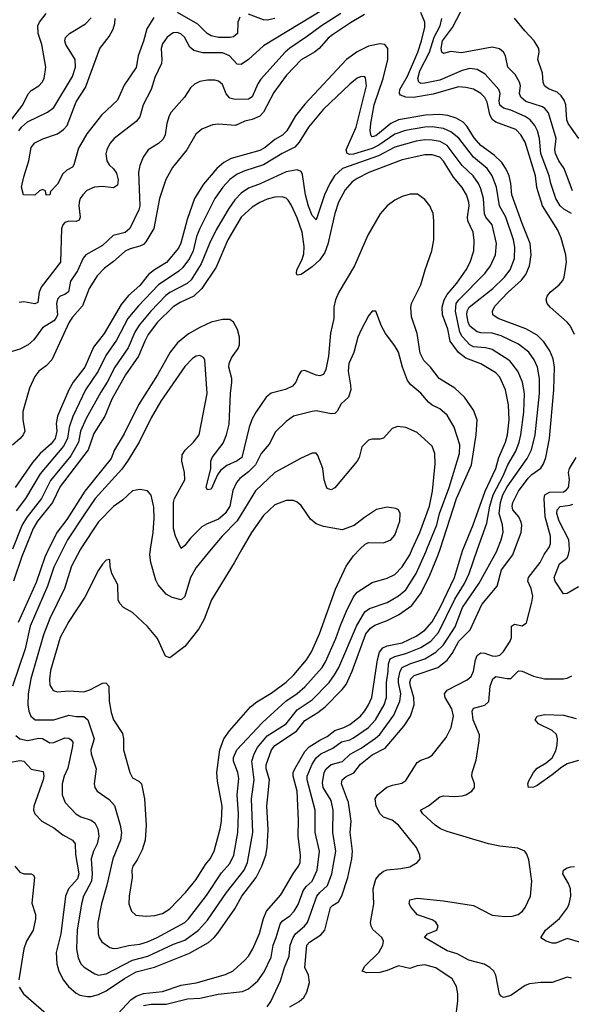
# Model space of a CAD drawing. Header units: inches. Extents: x 1682530 to 1839546, y 640742 to 791647.
# Tile 512 of 656: x 1776548 to 1779492, y 657574 to 662823. Entities that reach past the tile are written whole.
import ezdxf

# ---------------------------------------------------------------- set-up
doc = ezdxf.new("R2010")
doc.units = ezdxf.units.IN
doc.header["$MEASUREMENT"] = 0
doc.layers.add('B7675', color=7, linetype='Continuous')
doc.layers.add('B7676', color=7, linetype='Continuous')

msp = doc.modelspace()

# ---------------------------------------------------------------- linework, layer by layer
at = {"layer": 'B7675', "color": 5}
for points, elevation in [([(1776490, 658863), (1776550, 658874), (1776570, 658871), (1776610, 658828.3), (1776674.6, 658814.6), (1776678.1, 658790), (1776673.3, 658770), (1776623.7, 658630), (1776622, 658610), (1776628.7, 658590), (1776667.2, 658550), (1776730, 658514.6), (1776778.1, 658478.1), (1776830.2, 658450), (1776844.2, 658430), (1776846.9, 658373.1), (1776864.8, 658270), (1776856.2, 658243.7), (1776809.1, 658190), (1776792.4, 658150), (1776768.6, 657950), (1776743.9, 657850), (1776746, 657790), (1776757.6, 657750), (1776782.3, 657702.3), (1776808.7, 657670), (1776850, 657633.6), (1776870, 657623.3), (1776910, 657615.6), (1776930, 657616.1), (1776970, 657627), (1777010, 657646.4), (1777108.4, 657711.6), (1777170, 657746.6), (1777267.1, 657772.9), (1777454, 657846), (1777555.6, 657904.4), (1777586.5, 657930), (1777606.3, 657953.7), (1777696.9, 658083.1), (1777734.3, 658150), (1777810.5, 658249.5), (1777840.1, 658310), (1777862.3, 658370), (1777869.4, 658410), (1777874.2, 658505.8), (1777866.8, 658630), (1777881.5, 658770), (1777864.1, 658830), (1777863.6, 658850), (1777892.2, 658930), (1777910, 658953.3), (1778025.7, 659030), (1778070, 659087.2), (1778140.2, 659130), (1778179.3, 659160.7), (1778270, 659251.9), (1778290, 659279.8), (1778322.9, 659350), (1778395.4, 659550), (1778421.3, 659578.7), (1778444.2, 659595.8), (1778510, 659620.3), (1778570, 659650.5), (1778640.7, 659699.3), (1778691.6, 659768.4), (1778737.5, 659862.5), (1778782.4, 659970), (1778792.2, 660000)], 720), ([(1776778.9, 660000), (1776730, 659904.4), (1776697.2, 659802.8), (1776604.2, 659590), (1776577.4, 659470), (1776509.3, 659270)], 740), ([(1776575.4, 660000), (1776559.3, 659960.7), (1776515.4, 659830)], 680), ([(1776527.4, 659007.4), (1776550, 658988.8), (1776590, 658980.6), (1776650, 658992.3), (1776670, 658990.8), (1776710, 658968), (1776730, 658970.7), (1776790, 658993.9), (1776810, 658993.1), (1776823.7, 658983.7), (1776831.3, 658971.3), (1776831, 658950), (1776806.2, 658833.8), (1776786.1, 658790), (1776774.8, 658750), (1776774.4, 658690), (1776791.4, 658650), (1776848, 658590), (1776874.2, 658574.2), (1776930, 658556.1), (1776950, 658541.3), (1776965.1, 658510), (1776970.7, 658470), (1776962.1, 658430), (1776943.1, 658390), (1776930.6, 658350), (1776935.9, 658270), (1776931.6, 658230), (1776889.6, 658150), (1776878.2, 658110), (1776854.4, 657970), (1776852.4, 657870), (1776861.4, 657821.4), (1776874.5, 657790), (1776892.3, 657772.3), (1776950, 657736.9), (1776970, 657729.5), (1777010, 657737.5), (1777149.7, 657810.3), (1777232.7, 657830), (1777370, 657894.2), (1777430, 657915.6), (1777501.9, 657970), (1777550, 658022.5), (1777652.5, 658170), (1777746, 658290), (1777763.7, 658330), (1777792.3, 658490), (1777785.1, 658670), (1777799.5, 658770), (1777787.7, 658870), (1777799.7, 658910), (1777817.1, 658942.9), (1777870, 659004.8), (1777970, 659070.1), (1778030, 659143.6), (1778110, 659197.4), (1778199.9, 659290), (1778229.4, 659330), (1778251.6, 659370), (1778346.1, 659590), (1778390, 659665.9), (1778415.1, 659684.9), (1778510, 659716.4), (1778570, 659751.9), (1778610, 659784.5), (1778664.5, 659870), (1778717.8, 659990), (1778721.8, 660000)], 740), ([(1776703, 660000), (1776682.2, 659957.8), (1776637.1, 659822.9), (1776541.1, 659610)], 720), ([(1776873.4, 660000), (1776825.7, 659910), (1776787.3, 659790), (1776709.6, 659630), (1776675.8, 659544.2), (1776608.2, 659310), (1776593.3, 659230), (1776591.8, 659170), (1776597.4, 659137.4), (1776607.8, 659110), (1776630.8, 659090.8), (1776730, 659090.7), (1776810, 659116.2), (1776850, 659108.3), (1776890, 659107.9), (1776911.4, 659091.4), (1776945.4, 658990), (1776928.9, 658930), (1776930.1, 658910), (1776956.8, 658830), (1776946.8, 658750), (1776949.2, 658730), (1776962.6, 658710), (1777025.7, 658665.7), (1777054, 658634), (1777085.5, 658530), (1777091.4, 658490), (1777087.2, 658450), (1777045.9, 658350), (1777013.9, 658210), (1776985.1, 658110), (1776966.1, 658010), (1776967.3, 657950), (1776973, 657930), (1776987.7, 657907.7), (1777030, 657877.2), (1777050, 657872), (1777070, 657873.1), (1777130, 657888.3), (1777190, 657895), (1777230, 657907.4), (1777282, 657930), (1777430, 658010.8), (1777450, 658029.5), (1777545.8, 658154.2), (1777624.9, 658275.1), (1777670, 658324.6), (1777692, 658370), (1777712.3, 658490), (1777715.8, 658590), (1777709.9, 658690.1), (1777717.7, 658777.7), (1777712.7, 658810), (1777689.5, 658870), (1777690, 658890.3), (1777706.5, 658930), (1777843.5, 659076.5), (1777969.1, 659190.9), (1778029.6, 659230.4), (1778070, 659266.2), (1778162, 659370), (1778180.3, 659399.7), (1778236.1, 659523.9), (1778261.6, 659598.4), (1778292.7, 659670), (1778330, 659746.2), (1778350, 659771.8), (1778430, 659822.7), (1778510, 659845.7), (1778550, 659865.7), (1778590, 659906.6), (1778630, 659969.4), (1778643.6, 660000)], 760), ([(1777734.3, 660000), (1777693, 659927), (1777572.9, 659730), (1777532.6, 659627.4), (1777503.8, 659576.2), (1777430, 659481.1), (1777350, 659422), (1777326, 659430), (1777283.6, 659523.6), (1777230, 659588), (1777150, 659662.2), (1777103, 659690), (1777082.2, 659710), (1777074.2, 659730), (1777072.1, 659810), (1777040.5, 659870), (1777032, 659908), (1777030, 659946), (1777010, 659942), (1776990, 659921.2), (1776970, 659889.3), (1776896.1, 659743.9), (1776810, 659614.7), (1776764.8, 659530), (1776712.9, 659352.9), (1776707.9, 659307.9), (1776710, 659274.8), (1776727, 659247), (1776750, 659240.2), (1776810, 659245.4), (1776890, 659239.7), (1776923.6, 659250), (1776990, 659285.7), (1777008.1, 659288.1), (1777024.4, 659270), (1777026.4, 659190), (1777036.1, 659130), (1777049.1, 659090), (1777097.8, 659017.8), (1777102.3, 658990), (1777101.8, 658930), (1777135.8, 658810), (1777150, 658781.7), (1777184.6, 658764.6), (1777199, 658750), (1777215.4, 658670), (1777223.9, 658530), (1777218.3, 658450), (1777202.3, 658397.7), (1777175.9, 658344.1), (1777153.2, 658310), (1777146.6, 658290), (1777149.4, 658250), (1777132.2, 658150), (1777130.3, 658110), (1777144.6, 658070), (1777169.2, 658049.2), (1777223.6, 658043.6), (1777270, 658047.8), (1777310, 658058.5), (1777350, 658082.7), (1777434.2, 658170), (1777490, 658239.7), (1777540.7, 658319.3), (1777565.4, 658350), (1777585.5, 658390), (1777619.1, 658510), (1777624.7, 658550), (1777629.4, 658630), (1777604.3, 658764.3), (1777601.1, 658810), (1777616.1, 658930), (1777637.3, 658990), (1777668, 659032), (1777779.9, 659160.1), (1777813.3, 659186.7), (1777890, 659232.3), (1777970, 659291.3), (1778011.7, 659330), (1778079.2, 659410), (1778106.2, 659453.8), (1778148.7, 659550), (1778233, 659787), (1778290.5, 659909.5), (1778330, 659965.7), (1778364.4, 660000)], 780), ([(1777074.7, 657525.3), (1777142.1, 657597.9), (1777170, 657618.3), (1777210, 657632.5), (1777310, 657642.6), (1777410, 657675.6), (1777490, 657688.9), (1777647.1, 657732.9), (1777686.9, 657753.1), (1777750, 657810.2), (1777770, 657831.2), (1777793.4, 657870), (1777827.8, 657952.2), (1777850, 658031.7), (1777866.2, 658070), (1777941.9, 658158.1), (1778010, 658272.7), (1778037, 658310), (1778045.2, 658330), (1778047.1, 658370), (1778034, 658470), (1778036, 658556), (1778028.9, 658710), (1778007.3, 658790), (1778008.3, 658810), (1778016.7, 658830), (1778070, 658921.5), (1778092.8, 658947.2), (1778150, 658982.7), (1778190, 659001.3), (1778230, 659034.2), (1778278.8, 659050), (1778310, 659065.7), (1778366.5, 659110), (1778390, 659138.5), (1778410.8, 659170), (1778428.6, 659210), (1778458.2, 659410), (1778469.4, 659450.6), (1778485.6, 659474.4), (1778510, 659484.7), (1778590, 659501.7), (1778664.2, 659535.8), (1778710, 659567.9), (1778750, 659613.8), (1778792.8, 659690), (1778869.2, 659850), (1778911, 659991), (1778914.8, 660000)], 680), ([(1777210, 657568.7), (1777250, 657575.3), (1777330, 657574.4), (1777443.5, 657603.5), (1777510, 657607.3), (1777607.5, 657627.5), (1777737.4, 657642.6), (1777770, 657656.5), (1777820.1, 657699.9), (1777853.3, 657746.7), (1777890, 657826.3), (1777900.8, 657890), (1777917.9, 657930), (1777938.8, 658001.2), (1777950, 658016.8), (1777990, 658045.1), (1778013.4, 658070), (1778034.1, 658105.9), (1778060.9, 658179.1), (1778077.8, 658202.2), (1778110, 658230.2), (1778135.6, 658290), (1778147.9, 658390), (1778126.2, 658490), (1778125.7, 658610), (1778083.5, 658770), (1778082.3, 658790), (1778110, 658854.5), (1778131.4, 658888.6), (1778155.5, 658910), (1778220, 658940), (1778266.6, 658973.4), (1778310, 658984), (1778330, 658993.9), (1778410.2, 659049.8), (1778448.1, 659090), (1778493, 659170), (1778506.8, 659210), (1778505.7, 659290), (1778515.7, 659350), (1778516.6, 659390), (1778525, 659415), (1778550, 659428.3), (1778610, 659444), (1778690, 659475.6), (1778742.8, 659510), (1778783.5, 659556.5), (1778870, 659733.4), (1778922.1, 659817.9), (1778946.4, 659870), (1778992, 660000)], 660), ([(1777570.6, 660000), (1777490, 659902.7), (1777459.2, 659850), (1777430, 659747.8), (1777410, 659730.9), (1777362.5, 659742.5), (1777330, 659761.4), (1777287.9, 659810), (1777275, 659835), (1777247.9, 659930), (1777242.3, 659970), (1777246.9, 660000)], 760), ([(1777870, 657560.9), (1777889.3, 657590), (1777940.4, 657699.6), (1777961.8, 657770), (1777986.7, 657830), (1777991.8, 657890), (1778007.4, 657930), (1778020.2, 657950), (1778069.3, 657990), (1778084.6, 658010), (1778135.1, 658150), (1778149.5, 658170), (1778191.8, 658208.2), (1778215.2, 658270), (1778236, 658390), (1778219.2, 658490), (1778221.5, 658610), (1778210, 658660.9), (1778167.4, 658730), (1778165, 658755), (1778174.2, 658810), (1778184.7, 658830), (1778210, 658853.2), (1778271.4, 658868.6), (1778312.3, 658907.7), (1778370, 658939.1), (1778447.5, 658992.5), (1778470, 659013), (1778545.3, 659114.7), (1778576.7, 659190), (1778582.2, 659230), (1778569.7, 659289.7), (1778570.6, 659310), (1778578.6, 659350), (1778589.5, 659370), (1778630, 659389.1), (1778710, 659415.5), (1778770, 659452.1), (1778810.4, 659489.6), (1778873, 659587), (1778911.1, 659690), (1778999.9, 659820.1), (1779095.4, 659990), (1779099.2, 660000)], 640), ([(1777990, 657560.5), (1778040.5, 657590), (1778064.4, 657610), (1778080.4, 657639.6), (1778095.8, 657690), (1778090, 657729.6), (1778071, 657771), (1778081.4, 657890), (1778095.2, 657904.8), (1778155.6, 657944.4), (1778176.5, 657970), (1778207.5, 658090), (1778218.5, 658101.5), (1778250, 658119.7), (1778267.3, 658152.7), (1778299.1, 658250), (1778321.5, 658350), (1778324.5, 658390), (1778312.5, 658490), (1778317.1, 658550), (1778303.8, 658650), (1778265.7, 658750), (1778269.3, 658770), (1778291, 658789), (1778331.3, 658808.7), (1778366.5, 658853.5), (1778430, 658903.8), (1778499.7, 658940.3), (1778601.1, 659058.9), (1778634.8, 659110), (1778653.7, 659170), (1778651.7, 659210), (1778633.4, 659270), (1778631.2, 659290), (1778635.9, 659310), (1778653.2, 659326.8), (1778779.9, 659370), (1778830, 659409.6), (1778855.8, 659444.2), (1778891.4, 659510), (1778953.3, 659570), (1779014.5, 659705.5), (1779096.3, 659803.7), (1779120.5, 659890), (1779181, 659970), (1779191.7, 660000)], 620), ([(1778874.7, 657490), (1778886.5, 657593.5), (1778886.4, 657630), (1778879.1, 657670), (1778856.3, 657710), (1778770, 657768.4), (1778710, 657784.7), (1778670, 657779.4), (1778630, 657765), (1778570, 657778.6), (1778510, 657754.3), (1778470, 657744), (1778401.6, 657741.6), (1778375.4, 657750), (1778390, 657777.5), (1778465.8, 657850), (1778487, 657890), (1778489.8, 657910), (1778480.4, 657930), (1778433, 657973), (1778423.5, 657990), (1778420.2, 658010), (1778437.8, 658110), (1778435, 658190), (1778450, 658241.8), (1778470, 658268.1), (1778490, 658283.2), (1778510, 658291), (1778582.6, 658297.4), (1778630, 658307.2), (1778669.6, 658330), (1778685.6, 658350), (1778684, 658370), (1778666.6, 658410), (1778569.2, 658530), (1778536, 658556), (1778490, 658571.4), (1778471.4, 658590), (1778451.2, 658630), (1778446.4, 658670), (1778458.9, 658690), (1778508.7, 658731.3), (1778537.3, 658742.7), (1778587.7, 658752.3), (1778610, 658767), (1778670, 658863.2), (1778690, 658875.6), (1778730, 658889.1), (1778750, 658903.2), (1778824, 658996), (1778852, 659050), (1778863.2, 659110), (1778854.6, 659150), (1778818.5, 659210), (1778815.4, 659230), (1778830, 659249.3), (1778936.8, 659303.2), (1778958.7, 659321.3), (1778970.3, 659349.7), (1778980.3, 659410), (1778990, 659433.6), (1778999.4, 659440.6), (1779010, 659447.2), (1779030, 659445.5), (1779070, 659431.3), (1779090, 659429.5), (1779110, 659434.8), (1779130, 659455.6), (1779166.5, 659510), (1779172.6, 659530), (1779173.7, 659590), (1779190, 659600.6), (1779230, 659591.2), (1779252.4, 659607.6), (1779282.3, 659717.7), (1779286.7, 659750), (1779278.3, 659790), (1779260.7, 659830), (1779263.2, 659850), (1779325.9, 659930), (1779347.6, 659972.4), (1779367.3, 660000)], 580), ([(1779530, 659799.4), (1779470, 659764.8), (1779450, 659762), (1779405.3, 659830), (1779400.7, 659850), (1779430, 659922.6), (1779467.6, 659952.4), (1779475.7, 659964.3), (1779482.2, 659997.8), (1779482.1, 660000)], 560), ([(1779493.9, 657713.9), (1779470, 657718.7), (1779390, 657691.2), (1779330, 657691.1), (1779270, 657683.5), (1779245.7, 657674.3), (1779170, 657621), (1779129.7, 657609.7), (1779117.1, 657617.1), (1779108.8, 657628.8), (1779089.8, 657730), (1779078.8, 657750), (1779057.7, 657770), (1779027.5, 657787.5), (1778945.7, 657810), (1778882.7, 657842.7), (1778830, 657859.9), (1778709.5, 657930), (1778724.5, 657950), (1778775.1, 657970), (1778782.4, 657990), (1778770, 658011.2), (1778750, 658024), (1778671.1, 658051.1), (1778638, 658090), (1778627, 658110), (1778630, 658130.4), (1778670, 658140.3), (1778810, 658126.5), (1778970, 658100.9), (1779070, 658049.4), (1779138, 658042), (1779176.5, 658043.5), (1779207.9, 658052.1), (1779231.2, 658070), (1779246.9, 658090), (1779275.3, 658150), (1779281.4, 658230), (1779265.1, 658345.1), (1779254.7, 658374.7), (1779243.7, 658390), (1779207.2, 658407.2), (1779110, 658417.8), (1779050, 658429.8), (1778830, 658495.5), (1778794, 658510), (1778766.6, 658530), (1778700.5, 658590), (1778687.3, 658610), (1778730, 658632.2), (1778790, 658679.6), (1778810, 658685.3), (1778870, 658681.6), (1778910, 658685.4), (1778930, 658691.4), (1778961.6, 658710), (1778976.3, 658730), (1778976.3, 658750), (1778961.3, 658790), (1778962.4, 658810), (1778983.8, 658876.2), (1779001.1, 658978.9), (1779002.4, 659010), (1778969.4, 659090), (1778963.5, 659136.5), (1778970, 659152.9), (1779030, 659168.2), (1779051.3, 659188.7), (1779059.9, 659270), (1779073.1, 659310), (1779090, 659322.2), (1779150, 659310.2), (1779170, 659311.2), (1779210, 659351.7), (1779230, 659350.2), (1779290, 659323), (1779350, 659308.4), (1779450.9, 659309.1), (1779470, 659312.2), (1779495, 659325)], 560), ([(1779530, 658873.3), (1779470, 658855.5), (1779441.2, 658838.8), (1779390, 658796.8), (1779310, 658741.1), (1779290, 658731.6), (1779264, 658730), (1779261.1, 658750), (1779266, 658766), (1779290, 658810.2), (1779310, 658832.4), (1779358.8, 658861.2), (1779390, 658888.1), (1779410, 658926), (1779417, 658957), (1779418.5, 658990), (1779412.4, 659012.4), (1779390, 659034.2), (1779318, 659070), (1779299.5, 659090), (1779309.2, 659110), (1779350, 659119), (1779450, 659116.2), (1779518, 659098)], 540), ([(1776521.9, 658310), (1776550, 658278.6), (1776570, 658270.1), (1776610.1, 658270.1), (1776622.2, 658262.2), (1776627.5, 658250), (1776613.7, 658113.7), (1776632.2, 658052.2), (1776632.1, 658030), (1776620.8, 657970), (1776585.1, 657910), (1776570.5, 657870), (1776544.4, 657704.4)], 680), ([(1779544, 657904), (1779470, 657925.5), (1779410, 657900.5), (1779390, 657900.7), (1779358, 657910), (1779330, 657928), (1779355.1, 657970), (1779430, 658031.4), (1779472.2, 658087.8), (1779481.1, 658110), (1779489, 658150), (1779487.3, 658190), (1779477.9, 658217.9), (1779447.6, 658270), (1779451.2, 658290), (1779470, 658302.2), (1779490, 658307.5), (1779510, 658308.3)], 540), ([(1776545, 657665), (1776568.3, 657630), (1776690, 657525.4)], 680)]:
    msp.add_lwpolyline(points, dxfattribs=dict(at, elevation=elevation))
at = {"layer": 'B7676', "color": 5}
for points, elevation in [([(1778170, 662877), (1777850, 662683.2), (1777770, 662610.6), (1777730, 662584.8), (1777710, 662586.6), (1777668.3, 662630), (1777630, 662646.3), (1777526.4, 662646.4), (1777477.9, 662657.9), (1777457.2, 662677.2), (1777428.4, 662730), (1777410, 662746.2), (1777390, 662755), (1777366.9, 662753.1), (1777335.3, 662730), (1777310, 662694.7), (1777302.9, 662670), (1777307.9, 662610), (1777304.7, 662590), (1777270, 662514.5), (1777250.2, 662450), (1777207.6, 662370), (1777190, 662305.1), (1777170, 662280.3), (1777052.9, 662190), (1777030, 662163), (1777013.4, 662130), (1777008.2, 662108.2), (1777013.2, 662070), (1777025.4, 662050), (1777050, 662028), (1777064.3, 662004.3), (1777073.8, 661970), (1777070, 661941.1), (1777050, 661927.4), (1776990, 661933.1), (1776948, 661930), (1776907.4, 661912.6), (1776885, 661890), (1776872.1, 661870), (1776866.2, 661850), (1776864.4, 661830), (1776872, 661770), (1776866, 661754), (1776850, 661747.7), (1776810, 661749.7), (1776790, 661742), (1776778.9, 661730), (1776772.5, 661707.5), (1776765.9, 661530), (1776662.3, 661397.7), (1776653.3, 661370), (1776645.1, 661314.9), (1776630, 661307.5), (1776570, 661319.8), (1776545.2, 661314.8)], 540), ([(1776488.1, 662270), (1776566.2, 662370), (1776592.9, 662427.1), (1776610, 662445.6), (1776650.9, 662470), (1776668.9, 662490), (1776679.4, 662510), (1776688.2, 662570), (1776666.2, 662690), (1776646.8, 662750), (1776644.6, 662790), (1776654, 662810), (1776690, 662855.6)], 560), ([(1778263.2, 662856.8), (1778158.3, 662790), (1778085.3, 662734.7), (1777990, 662671.4), (1777965.7, 662650), (1777834.8, 662505.2), (1777818.8, 662481.2), (1777790, 662412.4), (1777770, 662399.8), (1777697.8, 662397.8), (1777670, 662403.8), (1777650, 662428.2), (1777630, 662478.3), (1777610, 662494.8), (1777590, 662499.8), (1777550, 662499.8), (1777510, 662492.7), (1777480.9, 662479.1), (1777460, 662460), (1777427.9, 662410), (1777357.2, 662330), (1777345.6, 662310), (1777333.4, 662270), (1777325, 662210), (1777314.5, 662185.5), (1777290, 662162.8), (1777233.4, 662130), (1777208.1, 662090), (1777190, 662046.6), (1777181.7, 662010), (1777189.5, 661830), (1777184.2, 661810), (1777136.3, 661710), (1777111.3, 661688.7), (1777047.1, 661672.9), (1776990, 661618.5), (1776901.2, 661570), (1776887.7, 661552.3), (1776856.5, 661483.5), (1776819.8, 661430), (1776808.5, 661371.5), (1776790, 661357.8), (1776763.9, 661350), (1776750, 661332.4), (1776745.5, 661310), (1776750.9, 661250), (1776741.4, 661230), (1776730, 661218.3), (1776670, 661179.8), (1776623.3, 661116.7), (1776593.8, 661090), (1776550, 661065.8), (1776490, 661048.2)], 560), ([(1778388.8, 662850), (1778313.4, 662806.6), (1778217, 662743), (1778195.3, 662724.7), (1778147.6, 662670), (1778122.7, 662650), (1778051.5, 662608.5), (1777972.1, 662527.9), (1777905.5, 662434.5), (1777850.1, 662330), (1777830, 662308), (1777790, 662291.4), (1777750, 662282.8), (1777700.9, 662259.1), (1777610, 662266.8), (1777577.9, 662262.1), (1777521, 662239), (1777487.9, 662212.1), (1777439.8, 662130), (1777364.6, 662035.4), (1777328.4, 661971.6), (1777293.9, 661870), (1777264.4, 661710), (1777221.1, 661638.9), (1777210, 661625.4), (1777190, 661615.1), (1777137.9, 661602.1), (1777110.8, 661589.2), (1777050, 661533.3), (1777001.8, 661498.2), (1776962.4, 661457.6), (1776920.1, 661390), (1776883.1, 661296.9), (1776830, 661237.5), (1776812.1, 661210), (1776720.8, 661010), (1776690, 660977.9), (1776651.3, 660948.7), (1776630, 660921.8), (1776600.8, 660859.2), (1776565.8, 660734.2), (1776565.9, 660690), (1776575.5, 660630), (1776566.7, 660610), (1776550.6, 660590), (1776510, 660554.7)], 580), ([(1776544.8, 662230), (1776557.4, 662250), (1776590, 662278.4), (1776696.4, 662330), (1776730, 662355.2), (1776830, 662520.3), (1776846.2, 662570), (1776844.7, 662610), (1776794.1, 662690), (1776789.2, 662710), (1776792.7, 662727.3), (1776813.7, 662750), (1776899, 662801), (1776930, 662833.7)], 540), ([(1777265, 662835), (1777226.3, 662773.7), (1777208.8, 662708.8), (1777180.1, 662630), (1777170, 662569), (1777105.6, 662474.4), (1777070, 662393.3), (1776985.4, 662314.6), (1776906.3, 662213.7), (1776862.3, 662137.7), (1776837.8, 662050), (1776830, 662037.4), (1776800, 662020), (1776778.7, 662001.3), (1776750, 661945.6), (1776712.7, 661907.3), (1776710, 661889.3), (1776690, 661888), (1776686, 661910), (1776670, 661918), (1776654, 661910), (1776630, 661888), (1776568.9, 661888.9), (1776559, 661930), (1776570, 661984.7), (1776598, 662070), (1776610, 662141), (1776630, 662166), (1776672.1, 662187.9), (1776750, 662215.3), (1776782.3, 662237.7), (1776801.6, 662258.4), (1776850, 662384.9), (1776898.9, 662461.1), (1776976.4, 662670), (1777026.4, 662733.6), (1777047.4, 662772.6), (1777056.9, 662803.1), (1777058.6, 662830)], 520), ([(1777723.1, 662836.9), (1777712.6, 662810), (1777710.9, 662749.1), (1777690, 662732.1), (1777671.7, 662728.3), (1777610, 662727.5), (1777570, 662737.4), (1777549.3, 662749.3), (1777498.4, 662798.4), (1777390, 662860.8)], 520), ([(1777910.3, 662830), (1777870, 662821), (1777850, 662821.7), (1777770, 662852.7)], 520), ([(1779510, 661144.8), (1779488.5, 661188.5), (1779470, 661210.3), (1779378.6, 661290), (1779362.8, 661310), (1779357.6, 661330), (1779364.2, 661350), (1779379.5, 661370), (1779427.5, 661410), (1779446.5, 661433.5), (1779453.3, 661450), (1779467.4, 661530), (1779462.4, 661570), (1779438.2, 661658.2), (1779421.1, 661701.1), (1779337.8, 661830), (1779308.5, 661928.5), (1779300.8, 661990), (1779245.4, 662170), (1779223.6, 662210), (1779196.9, 662236.9), (1779090, 662276.3), (1779070.8, 662290.8), (1779057.3, 662317.3), (1779043.3, 662383.3), (1779030, 662408.2), (1779009.2, 662429.2), (1778970, 662453.1), (1778930, 662462.4), (1778890, 662464.7), (1778754.8, 662425.2), (1778650, 662407.4), (1778609.6, 662410), (1778581.3, 662421.3), (1778575, 662430), (1778577.8, 662450), (1778617.3, 662522.7), (1778672.5, 662650), (1778692.8, 662710), (1778710, 662784), (1778709.9, 662810), (1778690, 662862.2)], 580), ([(1779492.8, 661790), (1779452.8, 661812.8), (1779433.2, 661830), (1779409, 661869), (1779382.5, 661950), (1779374.1, 661990), (1779329.2, 662110), (1779322.8, 662190), (1779312.2, 662230), (1779298.4, 662258.4), (1779271.9, 662290), (1779246.6, 662306.6), (1779170, 662341.5), (1779130, 662352), (1779110, 662366.6), (1779107.4, 662390), (1779112.3, 662430), (1779106.3, 662450), (1779033.2, 662533.2), (1778990, 662557.1), (1778950, 662562.2), (1778910, 662553), (1778790, 662499.9), (1778710, 662484.6), (1778690, 662483.2), (1778677.8, 662490), (1778674, 662510), (1778684.5, 662550), (1778735.9, 662650), (1778760.3, 662730), (1778791.9, 662790), (1778800.6, 662830)], 560), ([(1779497.8, 661910), (1779454.9, 662030), (1779426.2, 662070), (1779408.3, 662110), (1779404.9, 662130), (1779412.3, 662190), (1779370, 662326.4), (1779350.6, 662350), (1779338.1, 662358.1), (1779250, 662386.4), (1779223.2, 662410), (1779216.5, 662430), (1779220.5, 662470), (1779215.9, 662490), (1779192.5, 662530), (1779153.8, 662570), (1779140.8, 662630), (1779129.7, 662650), (1779108.3, 662668.3), (1779070, 662676.5), (1778905.7, 662645.7), (1778850, 662652.9), (1778810, 662643.1), (1778802, 662650), (1778797.5, 662670), (1778804.1, 662710), (1778858.7, 662781.3), (1778904.2, 662870)], 540), ([(1779532, 662190), (1779475.2, 662270), (1779468.7, 662290), (1779462.8, 662370), (1779454.6, 662394.6), (1779437.8, 662417.8), (1779416.4, 662436.4), (1779370, 662455.3), (1779348.9, 662470), (1779341.8, 662490), (1779338.3, 662538.3), (1779313.3, 662610), (1779321.3, 662650), (1779319.1, 662670), (1779294.8, 662710), (1779243.9, 662763.9), (1779190, 662830.5)], 520), ([(1779191.7, 660000), (1779224, 660090), (1779228, 660128), (1779225.2, 660145.2), (1779212.2, 660172.2), (1779179.6, 660210), (1779176.1, 660230), (1779179.9, 660250), (1779210.4, 660310), (1779261.5, 660378.5), (1779281.2, 660398.8), (1779330, 660431.7), (1779344.6, 660455.4), (1779356.6, 660490), (1779375.2, 660590), (1779398.9, 660850), (1779402.9, 660970), (1779394.9, 661014.9), (1779377.3, 661057.3), (1779345.8, 661105.8), (1779310, 661141.7), (1779250, 661174.7), (1779102.8, 661230), (1779072.7, 661250), (1779070.9, 661270), (1779084.7, 661295.3), (1779155.3, 661370), (1779226, 661434), (1779250, 661464.4), (1779268.5, 661510), (1779278.1, 661570), (1779273.3, 661630), (1779230, 661735.8), (1779175.3, 661890), (1779169.5, 661950), (1779160.6, 661990), (1779145.4, 662025.4), (1779121, 662061), (1779081.3, 662101.3), (1779010, 662152.3), (1778973.5, 662193.5), (1778934.8, 662254.8), (1778915.9, 662275.9), (1778878.6, 662298.6), (1778833, 662313), (1778790, 662317.4), (1778714, 662314), (1778570, 662288.4), (1778530, 662268.9), (1778450, 662204.1), (1778430, 662199), (1778423.5, 662203.5), (1778419.7, 662230), (1778422.6, 662270), (1778440.2, 662370), (1778488.6, 662510), (1778513.3, 662610), (1778513.6, 662670), (1778498, 662690), (1778470, 662694.7), (1778410, 662681.2), (1778350, 662652.5), (1778292.9, 662610), (1778070, 662372.5), (1778020.8, 662310), (1777974.1, 662230), (1777951.7, 662208.3), (1777910, 662183.7), (1777858.6, 662141.4), (1777830, 662124.9), (1777677.1, 662082.9), (1777637.9, 662062.1), (1777600.1, 662030), (1777530, 661946.5), (1777481.8, 661870), (1777442.2, 661757.8), (1777408.3, 661631.7), (1777395.7, 661604.3), (1777331.4, 661528.6), (1777267.8, 661490), (1777236.1, 661463.9), (1777190, 661405.5), (1777130, 661352.2), (1777090, 661304.9), (1776999.3, 661150), (1776942.6, 661077.4), (1776895.7, 660970), (1776834.6, 660890), (1776810.1, 660850), (1776749.7, 660710.3), (1776743.7, 660670), (1776746.9, 660630), (1776737.5, 660590), (1776717.2, 660562.8), (1776657.4, 660510), (1776617.3, 660462.7), (1776525.1, 660330)], 620), ([(1779099.2, 660000), (1779118.1, 660050), (1779128.1, 660091.9), (1779124.3, 660130), (1779107.3, 660190), (1779114.2, 660250), (1779127.7, 660290), (1779150, 660332.5), (1779257, 660483), (1779279.5, 660530), (1779299.7, 660610), (1779322.9, 660830), (1779322.6, 660910), (1779311.4, 660970), (1779293.2, 661010), (1779265.6, 661050), (1779210, 661094), (1779117.3, 661137.3), (1779070, 661151.3), (1779010, 661153.7), (1778990, 661159.2), (1778950, 661189.3), (1778941.5, 661210), (1778934.5, 661250), (1778937, 661270), (1778947.3, 661290), (1779073.9, 661390), (1779135, 661450), (1779166.2, 661490), (1779189, 661550), (1779191.7, 661610), (1779183.5, 661650), (1779143.3, 661770), (1779108.4, 661830), (1779092.8, 661930), (1779070.8, 661990), (1779043.6, 662030), (1778969.9, 662090), (1778891.9, 662191.9), (1778850, 662226), (1778810, 662243.1), (1778750, 662251.6), (1778710, 662250.9), (1778607.1, 662232.9), (1778550, 662213), (1778465.6, 662154.4), (1778430, 662136.4), (1778330, 662106.9), (1778310, 662105.2), (1778295.3, 662110), (1778291.6, 662130), (1778343.3, 662250), (1778399, 662470), (1778393.6, 662513.6), (1778390, 662518), (1778370, 662520.4), (1778350, 662510.8), (1778310, 662478.9), (1778170, 662345.5), (1778090.1, 662250), (1778040.4, 662170), (1778016.6, 662143.4), (1777950, 662110.4), (1777850, 662048.5), (1777750, 662017.2), (1777710, 661999.4), (1777670, 661971.1), (1777631.8, 661930), (1777590.1, 661869.9), (1777509.6, 661710), (1777492.3, 661667.7), (1777474, 661590), (1777454.9, 661550), (1777418.7, 661501.3), (1777398.4, 661481.6), (1777290, 661410), (1777182.8, 661297.2), (1777125.5, 661230), (1777065.1, 661114.9), (1777007.4, 661032.6), (1776968, 660950), (1776899.2, 660850), (1776831.7, 660708.3), (1776813.3, 660650), (1776803.2, 660590), (1776783.2, 660550), (1776657.9, 660402.1), (1776580.1, 660270), (1776530, 660204)], 640), ([(1778992, 660000), (1779040.8, 660139.2), (1779057, 660230), (1779074.7, 660290), (1779128.7, 660391.3), (1779154.3, 660450), (1779196.7, 660523.3), (1779214.7, 660570), (1779223.8, 660610), (1779238.3, 660730), (1779242.6, 660830), (1779231.4, 660891.4), (1779207.5, 660950), (1779164.3, 661004.3), (1779070, 661064.4), (1779034.1, 661074.1), (1778970, 661079.7), (1778950.2, 661090.2), (1778910, 661134), (1778897.1, 661157.1), (1778875, 661270), (1778878.2, 661310), (1778892.3, 661330), (1779031.2, 661470), (1779060.8, 661510), (1779088.1, 661570), (1779093.7, 661630), (1779069.2, 661730), (1779036.9, 661770), (1779028.5, 661788.5), (1779024.4, 661870), (1779010, 661921.7), (1778997.2, 661950), (1778969.3, 661990), (1778910, 662046.6), (1778830, 662153.2), (1778793, 662173), (1778750, 662180.5), (1778710, 662181.9), (1778664.8, 662175.2), (1778550, 662142.7), (1778462.7, 662097.3), (1778271.8, 662030), (1778228.7, 661991.3), (1778202.8, 661950), (1778175.9, 661890), (1778130, 661755.6), (1778110, 661778.9), (1778090, 661828.2), (1778073.5, 661890), (1778057.4, 661997.4), (1778050, 662014.3), (1778030, 662022.5), (1777970, 662012.2), (1777832, 661948), (1777770, 661924.3), (1777730, 661897.6), (1777697.2, 661862.8), (1777664.1, 661815.9), (1777597.4, 661702.6), (1777561.2, 661630), (1777517.8, 661522.2), (1777464, 661436), (1777443.1, 661416.9), (1777350, 661368.2), (1777328.1, 661351.9), (1777247.8, 661270), (1777185.5, 661194.5), (1777163.4, 661156.6), (1777126.6, 661073.4), (1777055.6, 660970), (1777015.8, 660890), (1776981.8, 660838.2), (1776902.9, 660697.1), (1776873.8, 660630), (1776862.8, 660570), (1776822.3, 660497.7), (1776713.7, 660366.3), (1776665, 660270), (1776587.8, 660172.2), (1776561.9, 660130), (1776510.6, 660000)], 660), ([(1778914.8, 660000), (1778968.9, 660130), (1779032.5, 660310), (1779089.6, 660430), (1779106.1, 660490), (1779140.3, 660570), (1779151.4, 660610), (1779160.9, 660690), (1779156.7, 660770), (1779141.5, 660850), (1779110, 660917.2), (1779090, 660940.5), (1779010, 660988.7), (1778930, 661018.3), (1778890, 661048.9), (1778846.1, 661110), (1778833.2, 661173.2), (1778805.2, 661250), (1778802.5, 661290), (1778812.9, 661330), (1778830, 661358.2), (1778882.1, 661417.9), (1778932, 661490), (1778953.1, 661530), (1778971.6, 661590), (1778974.6, 661645.4), (1778969.3, 661690), (1778939.7, 661750), (1778937.9, 661770), (1778946.9, 661830), (1778945.2, 661850), (1778932.6, 661890), (1778910, 661929.1), (1778863.5, 661983.5), (1778810, 662068.6), (1778790, 662089.9), (1778750, 662103.1), (1778710, 662102.8), (1778590, 662076.6), (1778412.3, 662007.7), (1778350, 661977.1), (1778322.2, 661957.8), (1778284.8, 661915.2), (1778250.1, 661849.9), (1778230.8, 661789.2), (1778193.2, 661626.8), (1778177.2, 661582.8), (1778150, 661543.6), (1778110, 661504.9), (1778050, 661465.4), (1778030, 661462), (1778025.3, 661470), (1778028.1, 661490), (1778056.1, 661543.9), (1778065, 661575), (1778066.5, 661613.5), (1778055.7, 661690), (1778030, 661766), (1777996.9, 661836.9), (1777980.7, 661860.7), (1777970, 661870.8), (1777950, 661879.1), (1777910, 661877.3), (1777870, 661866.7), (1777830, 661849.3), (1777790, 661824.3), (1777730.1, 661770), (1777658.5, 661650), (1777596.9, 661503.1), (1777520.1, 661390), (1777477.6, 661350), (1777405.1, 661314.9), (1777368.1, 661291.9), (1777283.3, 661210), (1777234.9, 661145.1), (1777215.5, 661110), (1777182.2, 661030), (1777113.9, 660930), (1777040.6, 660799.4), (1777003.1, 660710), (1776943.4, 660616.6), (1776914.3, 660530), (1776765.3, 660334.7), (1776724.1, 660250), (1776643.4, 660150), (1776620.6, 660110), (1776575.4, 660000)], 680), ([(1778792.2, 660000), (1778880.4, 660270), (1778959.5, 660450), (1778985, 660610), (1778990.4, 660690), (1778970, 660742), (1778921.7, 660810), (1778870, 660858.6), (1778787.6, 660910), (1778740.7, 660970), (1778705.5, 661005.5), (1778685.4, 661045.4), (1778670.3, 661150), (1778639.2, 661239.2), (1778635.3, 661290), (1778639.6, 661310), (1778689.9, 661410), (1778712.7, 661490), (1778748.4, 661590), (1778758.5, 661650), (1778759, 661750), (1778754.5, 661790), (1778737.7, 661830), (1778710, 661865), (1778672.3, 661892.3), (1778633.1, 661893.1), (1778590, 661879.9), (1778550, 661860.2), (1778510, 661830.7), (1778472.6, 661787.4), (1778406.1, 661673.9), (1778335, 661510), (1778251.7, 661370), (1778233.7, 661330), (1778225.3, 661290), (1778225, 661230), (1778208, 661152), (1778195.8, 661030), (1778182.3, 660957.7), (1778170, 660931), (1778150, 660924.8), (1778130, 660928.2), (1778070, 660952.7), (1778051.2, 660948.8), (1778037.6, 660930), (1778022.9, 660890), (1778004.9, 660870), (1777967.6, 660852.4), (1777890, 660832.1), (1777863.8, 660810), (1777810, 660733.1), (1777790, 660694.5), (1777774, 660650), (1777733.9, 660490), (1777710, 660471.9), (1777653.1, 660446.9), (1777620.2, 660419.8), (1777603.3, 660396.7), (1777570, 660320.7), (1777550, 660316), (1777544.4, 660330), (1777567.7, 660430), (1777569.1, 660470), (1777576.5, 660490), (1777635.2, 660564.8), (1777652.9, 660610), (1777666.8, 660666.8), (1777673.6, 660830), (1777680.5, 660890), (1777679.9, 660910), (1777665.2, 660970), (1777667, 660990), (1777679.1, 661020.9), (1777714, 661070), (1777721, 661090), (1777722.2, 661130), (1777711.5, 661171.5), (1777689.8, 661209.8), (1777670, 661224), (1777630, 661224.8), (1777570, 661211.3), (1777510, 661181.9), (1777450, 661148), (1777390, 661099.9), (1777352.2, 661050), (1777284.5, 660930), (1777182.3, 660770), (1777105.5, 660614.5), (1777055.3, 660530), (1777036.6, 660483.4), (1776896.2, 660310), (1776800.5, 660159.5), (1776748.3, 660091.7), (1776703, 660000)], 720), ([(1778721.8, 660000), (1778774.6, 660130), (1778789.4, 660190.6), (1778840.9, 660330), (1778896.2, 660510), (1778897.1, 660557.1), (1778868, 660650), (1778830, 660715.1), (1778790, 660748.4), (1778750, 660768.7), (1778730, 660784.7), (1778690, 660832.1), (1778636.3, 660876.3), (1778618.8, 660898.8), (1778591.7, 660970), (1778569.8, 661050), (1778550, 661084.2), (1778501.1, 661150), (1778479.7, 661190), (1778450, 661268.7), (1778430, 661269), (1778410, 661244), (1778370, 661169.6), (1778353.4, 661130), (1778330.9, 661049.1), (1778305.4, 660990), (1778300.6, 660950), (1778314.8, 660874.8), (1778315.3, 660850), (1778303.9, 660810), (1778265, 660775), (1778243.1, 660736.9), (1778230, 660724.2), (1778210, 660722.3), (1778130, 660737.1), (1778110, 660734.8), (1778010, 660709.7), (1777970, 660681), (1777913.9, 660626.1), (1777879.3, 660560.7), (1777837.5, 660510), (1777807.2, 660450), (1777770, 660412), (1777723, 660377), (1777705, 660355), (1777686.3, 660313.7), (1777670.4, 660230), (1777645.5, 660190), (1777610, 660160.3), (1777545.8, 660134.2), (1777520.9, 660119.1), (1777460.9, 660059.1), (1777430, 660019.7), (1777410, 660003.6), (1777380.8, 660070), (1777369.9, 660110), (1777369.5, 660250), (1777374.7, 660270), (1777429.1, 660370), (1777428.5, 660410), (1777413.3, 660470), (1777415.9, 660504.1), (1777431.1, 660528.9), (1777476.9, 660570), (1777505.7, 660610), (1777548.4, 660830), (1777537.2, 661010), (1777530, 661022.4), (1777510, 661032.7), (1777490, 661028.7), (1777470, 661017.4), (1777430, 660974.2), (1777302.1, 660790), (1777250, 660700.4), (1777185.9, 660570), (1777124.1, 660470), (1777093.1, 660426.9), (1776951.8, 660270), (1776890, 660182.5), (1776804.4, 660050), (1776778.9, 660000)], 740), ([(1778643.6, 660000), (1778683.7, 660090), (1778735.2, 660230), (1778751.9, 660310), (1778765.5, 660454.5), (1778763.4, 660510), (1778750, 660549.7), (1778670, 660622), (1778610, 660648.4), (1778565.1, 660654.9), (1778536.2, 660643.8), (1778490, 660592.3), (1778470, 660587.3), (1778430, 660587.6), (1778410, 660581.6), (1778374.4, 660545.6), (1778360.2, 660490), (1778350.3, 660470), (1778230, 660327.3), (1778210, 660316.2), (1778190, 660323.7), (1778181.6, 660341.6), (1778173.5, 660370), (1778167.1, 660430), (1778140.2, 660500.2), (1778130, 660512.7), (1778110, 660511.6), (1778050, 660485.4), (1777910, 660409), (1777807.7, 660312.3), (1777708.8, 660151.2), (1777628.6, 660070), (1777570.6, 660000)], 760), ([(1779367.3, 660000), (1779374.5, 660010), (1779381.8, 660030), (1779381.7, 660070), (1779353.5, 660173.5), (1779347.1, 660270), (1779350.3, 660289.7), (1779376.1, 660303.9), (1779450, 660305.5), (1779465.3, 660314.7), (1779477.4, 660330), (1779483.5, 660370), (1779476.7, 660410), (1779481.9, 660430), (1779518.2, 660490)], 580), ([(1777246.9, 660000), (1777260.5, 660090), (1777266.3, 660166.3), (1777264.5, 660224.5), (1777250, 660289.2), (1777230, 660311.8), (1777190, 660318), (1777150, 660311), (1777097.6, 660262.4), (1777050, 660227.5), (1776970, 660146.3), (1776878.7, 660010), (1776873.4, 660000)], 760), ([(1778364.4, 660000), (1778392.2, 660027.8), (1778410, 660035.3), (1778490, 660034.3), (1778530, 660050.4), (1778550, 660075.5), (1778576.8, 660150), (1778579.5, 660190), (1778569.5, 660209.5), (1778556.6, 660216.6), (1778510, 660224.5), (1778451.8, 660211.8), (1778388.2, 660170), (1778333.7, 660126.3), (1778270, 660103.9), (1778170, 660121.2), (1778130, 660134.8), (1778100.3, 660160.3), (1778050, 660232.6), (1778030, 660250.9), (1778010, 660259.2), (1777970, 660259.8), (1777910, 660236.2), (1777850, 660179.3), (1777785.1, 660090), (1777734.3, 660000)], 780), ([(1779482.1, 660000), (1779478.3, 660050), (1779427.2, 660150), (1779415, 660190), (1779416.9, 660210), (1779432.4, 660227.6), (1779485.4, 660234.6), (1779499.7, 660240.3)], 560)]:
    msp.add_lwpolyline(points, dxfattribs=dict(at, elevation=elevation))

doc.saveas('drawing.dxf')
